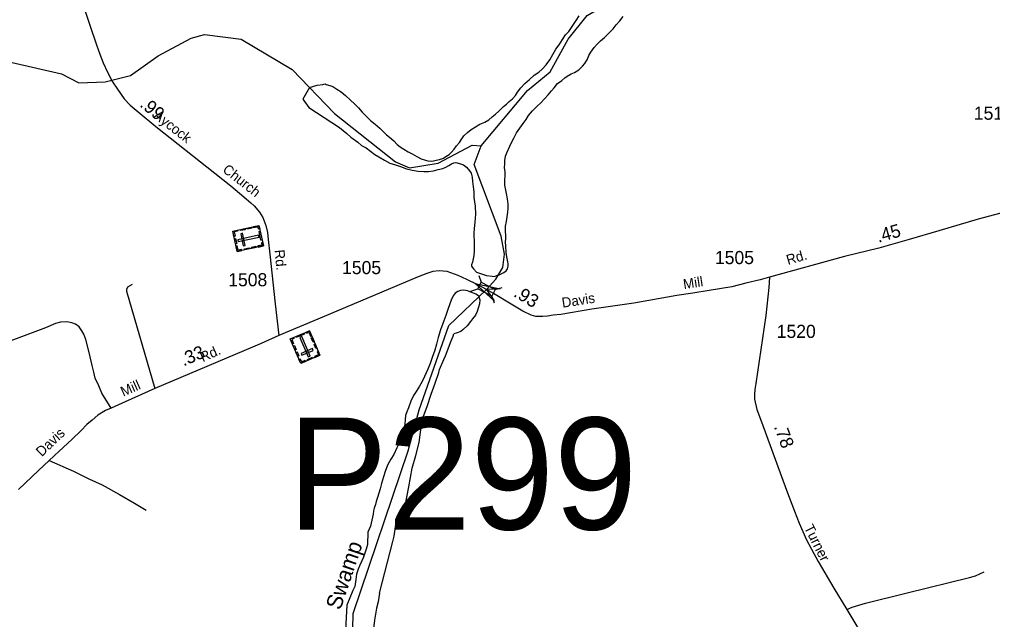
# Model space of a CAD drawing. Extents: x 2206922 to 2357709, y 510027 to 673830.
# Drawn here: x 2320787 to 2330055, y 660109 to 665825 of the extents above; entities that cross this region are included whole.
import ezdxf

# ---------------------------------------------------------------- set-up
doc = ezdxf.new("R2010")
doc.units = 0
for name, color, linetype in [('Exist Cultural Cemetery CELL', 7, 'Continuous'), ('Exist Hydrographic Creek Single Shore', 7, 'Continuous'), ('Exist Hydrographic Creek Single Shore Label', 7, 'Continuous'), ('Exist Hydrographic Misc Water Feature', 7, 'Continuous'), ('Exist Road Non-System Type 51', 7, 'Continuous'), ('Exist Road Secondary Mileage Hundredths English Label', 7, 'Continuous'), ('Exist Road Secondary Structure Pipe Number Label', 7, 'Continuous'), ('Exist Road Secondary Structure Standard Bridge Attributed CELL', 7, 'Continuous'), ('Exist Road Secondary Structure Standard Bridge CELL', 7, 'Continuous'), ('Exist Road Secondary Type 51 Attributed', 7, 'Continuous'), ('Exist Road Secondary Type 51 Label', 7, 'Continuous'), ('Exist Road Secondary Type 51 Number Label', 7, 'Continuous')]:
    doc.layers.add(name, color=color, linetype=linetype)

msp = doc.modelspace()

# ---------------------------------------------------------------- linework, layer by layer
at = {"layer": 'Exist Cultural Cemetery CELL'}
for points in [[(2322860.8, 663614.7), (2322819, 663809.3), (2323067.9, 663862.8), (2323109.7, 663668.2)], [(2322861.3, 663818.5), (2322863.7, 663807.4), (2322832.2, 663800.7), (2322840.8, 663761), (2322829.9, 663758.7), (2322819, 663809.4)], [(2322935.2, 663822.7), (2322892.8, 663813.6), (2322890.4, 663824.7), (2322932.8, 663833.8)], [(2322999.6, 663836.5), (2322957.3, 663827.4), (2322954.9, 663838.6), (2322997.3, 663847.7)], [(2323074.9, 663830.4), (2323063.6, 663828), (2323059, 663849.5), (2323019.5, 663841), (2323017.2, 663851.9), (2323067.9, 663862.8)], [(2322845.2, 663687.1), (2322834.3, 663737.8), (2322845.5, 663740.2), (2322856.4, 663689.5)], [(2322866.5, 663727.4), (2322870.4, 663709.2), (2323068.7, 663751.8), (2323064.8, 663770)], [(2322918.7, 663668.9), (2322937, 663672.8), (2322912.3, 663787.9), (2322894, 663784)], [(2323086.4, 663721.9), (2323068.6, 663804.9), (2323079.8, 663807.3), (2323097.6, 663724.3)], [(2322903.1, 663623.8), (2322900.7, 663634.9), (2322869.3, 663628.1), (2322860.7, 663667.8), (2322849.9, 663665.4), (2322860.8, 663614.7)], [(2322975.6, 663639.3), (2322933.3, 663630.2), (2322930.9, 663641.4), (2322973.2, 663650.5)], [(2323041.3, 663653.4), (2322999, 663644.3), (2322996.6, 663655.5), (2323039, 663664.6)], [(2323102.7, 663700.5), (2323091.5, 663698.1), (2323096.1, 663676.6), (2323056.6, 663668.1), (2323058.9, 663657.2), (2323109.7, 663668.1)], [(2323649.1, 662626.1), (2323465.9, 662548.2), (2323366.2, 662782.5), (2323549.4, 662860.4)], [(2323396.7, 662795.5), (2323401.2, 662784.9), (2323381, 662776.3), (2323396.8, 662739.1), (2323386.6, 662734.8), (2323366.2, 662782.5)], [(2323501.1, 662827.4), (2323423, 662794.2), (2323418.5, 662804.7), (2323496.6, 662837.9)], [(2323537.3, 662610.4), (2323554.5, 662617.7), (2323475.1, 662804.3), (2323457.9, 662797)], [(2323519, 662847.5), (2323523.5, 662836.9), (2323543.8, 662845.5), (2323559.6, 662808.3), (2323569.8, 662812.7), (2323549.5, 662860.4)], [(2323576.9, 662796.1), (2323593.8, 662756.2), (2323583.3, 662751.8), (2323566.4, 662791.6)], [(2323405, 662720.5), (2323421.9, 662680.6), (2323411.5, 662676.2), (2323394.5, 662716)], [(2323603.1, 662734.2), (2323620.1, 662694.4), (2323609.6, 662689.9), (2323592.7, 662729.8)], [(2323430.8, 662659.8), (2323447.7, 662619.9), (2323437.2, 662615.5), (2323420.3, 662655.3)], [(2323584.9, 662672.8), (2323577.6, 662690), (2323469.2, 662643.9), (2323476.6, 662626.7)], [(2323580.9, 662597.2), (2323533.2, 662576.9), (2323528.8, 662587.4), (2323576.5, 662607.6)], [(2323632.2, 662666), (2323621.7, 662661.5), (2323634.3, 662631.9), (2323597, 662616.1), (2323601.3, 662605.8), (2323649.1, 662626.1)], [(2323448.9, 662588.1), (2323459.3, 662592.5), (2323471.9, 662562.9), (2323509.2, 662578.8), (2323513.6, 662568.5), (2323465.8, 662548.2)]]:
    msp.add_lwpolyline(points, close=True, dxfattribs=at)
at = {"layer": 'Exist Hydrographic Creek Single Shore'}
for points in [[(2325183.2, 664621), (2325627.1, 665147.7), (2325841.2, 665327.1), (2326013.2, 665636), (2326194.1, 665863.2), (2326467.2, 666025.2), (2326549.2, 666117.2), (2326803.1, 666554), (2326951.1, 666714.3), (2327100.2, 666799.1), (2327380.1, 667082.9), (2327553.2, 667309.8), (2328240.1, 668443.5), (2328403.1, 668761.9), (2328484.1, 668968.7), (2328566.1, 669146), (2328788.2, 669355.2), (2328837.2, 669439.2), (2329018.3, 669650), (2329074.8, 669863.5)], [(2323275.2, 657711.1), (2323341.2, 657769.6), (2323411.1, 658228.6), (2323431.2, 658620), (2323959.2, 659868.7), (2323965.2, 660167.5), (2324489.1, 661714.8), (2324593, 662106.3), (2324876.2, 662908.7), (2325235.2, 663254.4), (2325324.7, 663351.6), (2325389.5, 663463.7), (2325404.9, 663588.7), (2325374, 663760), (2325118.2, 664444.4), (2325183.2, 664621)]]:
    msp.add_lwpolyline(points, dxfattribs=at)
at = {"layer": 'Exist Hydrographic Misc Water Feature'}
for points in [[(2323548.8, 665177.6), (2323621.5, 665200), (2323675.6, 665204.5), (2323685.3, 665208.7), (2323697.2, 665211.1), (2323709.3, 665207.2), (2323741.7, 665197.4), (2323771.4, 665187.7), (2323809.5, 665162), (2323851.8, 665134.6), (2323892.6, 665100.9), (2323938.5, 665055.5), (2323977.1, 665022), (2324017.3, 664982.4), (2324051.9, 664942.7), (2324088.2, 664903.1), (2324130.6, 664861.8), (2324175.3, 664826.3), (2324219.2, 664788.9), (2324255.7, 664753), (2324283.8, 664727.3), (2324312.3, 664704), (2324350.9, 664670.2), (2324385.3, 664634.5), (2324413, 664612.9), (2324447.5, 664589.1), (2324487.8, 664563.5), (2324525.6, 664546.1), (2324572.1, 664518.8), (2324612.3, 664497), (2324652.5, 664485.6), (2324676.5, 664480), (2324708.7, 664476), (2324730.6, 664478.4), (2324754.2, 664484.5), (2324786.4, 664491.1), (2324823.9, 664505.3), (2324848.1, 664519.5), (2324879.9, 664539.8), (2324901.4, 664562.1), (2324927.1, 664588.3), (2324950.6, 664620.8), (2324978.5, 664653.1), (2325000.1, 664687.2), (2325020, 664715.4), (2325053.4, 664747.7), (2325089.3, 664776), (2325128.8, 664802.5), (2325170.7, 664827), (2325218.4, 664845.4), (2325258.2, 664867.7), (2325289.8, 664896.3), (2325321.4, 664922.3), (2325351.1, 664952.7), (2325396.8, 664995.3), (2325424.1, 665019.6), (2325452, 665043.8), (2325484, 665070.2), (2325511.7, 665100.6), (2325529.3, 665132.8), (2325560.7, 665173.1), (2325600, 665215.4), (2325645.6, 665252), (2325689.7, 665294.4), (2325732.9, 665322.8), (2325766.6, 665353), (2325803.9, 665391.5), (2325837.9, 665440), (2325867.4, 665491.9), (2325894.5, 665542.2), (2325926.3, 665584.9), (2325959.3, 665635), (2325988.6, 665679.3), (2326018.8, 665711.7), (2326052.4, 665758.1), (2326087.7, 665814.5), (2326118.8, 665858.9)], [(2325140, 663418.4), (2325236.4, 663385.1), (2325288.2, 663378.9), (2325306, 663377), (2325316.3, 663379.1), (2325333.9, 663385.4), (2325356, 663393.4), (2325379.8, 663404), (2325401.4, 663416.2), (2325421.4, 663432.2), (2325433.5, 663448.3), (2325439.3, 663462.4), (2325442.8, 663476.5), (2325442.4, 663496.4), (2325438.5, 663516.5), (2325428.2, 663564.2), (2325423.7, 663604.3), (2325419, 663668.2), (2325416.7, 663702.2), (2325418.4, 663740.1), (2325418, 663768.2), (2325415.5, 663809.9), (2325416.7, 663855.9), (2325424.5, 663902.2), (2325431.7, 663946.1), (2325439.7, 663988.4), (2325441.1, 664028.3), (2325442.4, 664066.2), (2325436.2, 664116.2), (2325425.8, 664168.1), (2325419.2, 664199.9), (2325410.6, 664247.8), (2325410.2, 664293.8), (2325413.5, 664339.8), (2325411.6, 664373.8), (2325407.1, 664415.9), (2325408.5, 664447.7), (2325410.4, 664481.5), (2325415.7, 664521.6), (2325429.4, 664555.7), (2325456.9, 664618), (2325477.8, 664660.3), (2325495.9, 664694.5), (2325521.3, 664744.6), (2325552.9, 664789), (2325584.5, 664833.3), (2325614.2, 664873.8), (2325635.5, 664909.9), (2325674.7, 664954.3), (2325716.5, 664998.7), (2325752, 665031.1), (2325787.9, 665069.5), (2325820.9, 665108), (2325852.9, 665144.1), (2325878.3, 665174.3), (2325912.1, 665214.6), (2325953.4, 665245.3), (2325981.2, 665269.5), (2326003.2, 665283.7), (2326043, 665308.1), (2326074.7, 665320.4), (2326114.9, 665344.7), (2326148.2, 665381.1), (2326170.1, 665405.4), (2326197.4, 665447.5), (2326210.9, 665482), (2326228.9, 665513.8), (2326260.1, 665558.2), (2326289.8, 665588.6), (2326321.4, 665623.1), (2326359.2, 665653.6), (2326390.9, 665685.7), (2326416.6, 665711.8), (2326442.4, 665734.3), (2326471.5, 665774.5), (2326505.1, 665810.8), (2326536.9, 665853.1)], [(2320718.2, 665414.6), (2321186.1, 665308.8), (2321353, 665220.4), (2321603.2, 665230.6), (2321844.1, 665292.9), (2322108, 665477.5), (2322423.2, 665647.8), (2322548.1, 665682.4), (2322898.1, 665637.6), (2323384.1, 665348.8), (2323788.2, 664928.7), (2324368.1, 664469.8), (2324502.2, 664412.9), (2324776.1, 664456.9), (2325099.1, 664627.5), (2325183.2, 664621)], [(2323548.8, 665177.6), (2323486.6, 665067.1), (2323543.2, 664986.5), (2323834.9, 664797), (2323904.6, 664738.2), (2323941.6, 664705.5), (2324008.8, 664656.3), (2324043.3, 664624.8), (2324089.4, 664601.6), (2324130, 664572), (2324170.2, 664540.4), (2324210.6, 664516.8), (2324264.3, 664485.2), (2324314.6, 664457.8), (2324369.1, 664440.7), (2324415.5, 664424.8), (2324473.5, 664403.5), (2324525.8, 664388.3), (2324585.7, 664380.9), (2324637.5, 664377.6), (2324683.9, 664377.9), (2324731.7, 664384.5), (2324775.5, 664394.9), (2324817.6, 664405.2), (2324849.1, 664419.5), (2324875, 664433.9), (2324902.9, 664448.4), (2324922.4, 664458.4), (2324942.7, 664462.7), (2324976.7, 664453), (2325014.8, 664439.6), (2325043.1, 664417.9), (2325073.3, 664384.2), (2325089.7, 664360.2), (2325098.3, 664324.5), (2325100.5, 664282.3), (2325108.7, 664232.4), (2325113.7, 664184.7), (2325114.1, 664128.6), (2325126.8, 664046.8), (2325129.9, 663970.9), (2325122.7, 663894.9), (2325117.6, 663834.9), (2325115.7, 663788.9), (2325114.3, 663756.7), (2325116.5, 663719), (2325116.9, 663671.1), (2325117.8, 663619.1), (2325114.1, 663577), (2325106.7, 663544.9), (2325100.5, 663513), (2325093, 663488.6), (2325093.2, 663474.7), (2325097.1, 663466.8), (2325111.4, 663448.8), (2325140, 663418.4)], [(2325055.8, 663239.7), (2325019.5, 663246.1), (2324987.6, 663243.6), (2324962.1, 663235.3), (2324936.1, 663217.3), (2324918.5, 663193.2), (2324898.6, 663152.8), (2324869.4, 663072.4), (2324846.3, 663004.5), (2324819, 662930), (2324795.8, 662867.7), (2324774.5, 662795.5), (2324759.1, 662733.7), (2324741.9, 662675.5), (2324718.7, 662605.2), (2324697.4, 662549.2), (2324676.1, 662494.8), (2324644.9, 662424.4), (2324623.2, 662376.2), (2324597.5, 662332.2), (2324564.1, 662281.7), (2324538.7, 662243.3), (2324515.1, 662189.3), (2324491.7, 662125.1), (2324476.4, 662086.8), (2324464.9, 662052.8), (2324459.1, 662010.8), (2324457.9, 661972.8), (2324452.2, 661930.7), (2324438.6, 661882.4), (2324421.2, 661828.3), (2324411.4, 661808.2), (2324380.4, 661744), (2324352.9, 661681.6), (2324323.6, 661635.3), (2324291.8, 661579.3), (2324268.6, 661519.1), (2324252.9, 661468.7), (2324235.8, 661406.4), (2324222.5, 661354.4), (2324209, 661314.3), (2324197.3, 661272.3), (2324185.4, 661234.3), (2324176.2, 661204.1), (2324164.7, 661170.1), (2324158.5, 661145.9), (2324155.3, 661113.9), (2324129.5, 660997.2), (2324104.2, 660942.4)], [(2325055.8, 663239.7), (2325134.1, 663210.5), (2325157.9, 663195.1), (2325166.4, 663173), (2325171.5, 663154.3), (2325168.6, 663115.8), (2325159.4, 663083.5), (2325146.1, 663043.3), (2325130.3, 663007.2), (2325102.4, 662973.3), (2325082.7, 662947), (2325049.3, 662906.6), (2325013.4, 662872.3), (2324990, 662853.9), (2324956.2, 662839.5), (2324924.2, 662831.4)], [(2324828.6, 662584.5), (2324844.4, 662620.7), (2324896.9, 662764.9), (2324916.2, 662809.1), (2324924.2, 662831.4)], [(2324780.3, 662462.1), (2324787.8, 662490.1), (2324828.6, 662584.5)], [(2324634.7, 662046.4), (2324669.7, 662136.8), (2324708.5, 662255.1), (2324747.4, 662359.5), (2324780.3, 662462.1)], [(2324215.3, 660360.9), (2324342.2, 660853.9), (2324354.9, 660904.5), (2324371.7, 661014.1), (2324460.2, 661191.1), (2324493.9, 661372.4), (2324527.6, 661549.4), (2324561.3, 661671.7), (2324595, 661793.9), (2324603.4, 661869.8), (2324611.9, 661941.4), (2324627.1, 662026.4), (2324634.7, 662046.4)], [(2324104.2, 660942.4), (2324100, 660824.4), (2324087.4, 660778.1), (2324063.6, 660703.1), (2324046, 660666.8), (2324028.3, 660626.9), (2324012.5, 660588.7), (2323997.4, 660540.3), (2323992, 660490.4), (2323979.9, 660424), (2323963.1, 660386.1), (2323904.1, 660247), (2323889.5, 659951.4)], [(2324215.3, 660360.9), (2324202, 660278.7), (2324188.7, 660218.7), (2324177.4, 660158.7), (2324168, 660102.5), (2324158.5, 660024.5), (2324151.6, 659962.3), (2324145.8, 659908.4), (2324144.4, 659868.4), (2324144.8, 659824.6), (2324143.4, 659786.2), (2324137.6, 659758.4), (2324129.8, 659730.3), (2324112.4, 659704.1)]]:
    msp.add_lwpolyline(points, dxfattribs=at)
at = {"layer": 'Exist Road Non-System Type 51'}
for points in [[(2321858.5, 663301.6), (2321836.7, 663287.3), (2321814.8, 663275), (2321807.1, 663252.9), (2321805.2, 663237), (2322075.1, 662308.3)], [(2321070.1, 661624.2), (2321302, 661522.4), (2321446.5, 661450), (2321573.1, 661391.4), (2321738, 661301.2), (2321880.8, 661218.8), (2321993.5, 661152.1)], [(2328666.5, 660204.1), (2328716.5, 660227.8), (2328845.8, 660265.3), (2329240.7, 660364.1), (2329835.8, 660509.5), (2329894.2, 660526.2), (2329974.8, 660563.7)]]:
    msp.add_lwpolyline(points, dxfattribs=at)
at = {"layer": 'Exist Road Secondary Structure Standard Bridge Attributed CELL'}
msp.add_lwpolyline([(2325306.9, 663146), (2325127, 663310.6), (2325365.1, 663258), (2325235.2, 663254.4)], close=True, dxfattribs=at)
at = {"layer": 'Exist Road Secondary Structure Standard Bridge CELL'}
for p, q in [((2325163, 663387.3), (2325184, 663321.5)), ((2325085.8, 663237.9), (2325151.5, 663258.8)), ((2325318, 663251.8), (2325383.8, 663272.7)), ((2325286.3, 663190.5), (2325307.2, 663124.8))]:
    msp.add_line(p, q, dxfattribs=at)
msp.add_lwpolyline([(2325184, 663321.5), (2325318.2, 663252.1), (2325285.7, 663189.4), (2325151.5, 663258.8)], close=True, dxfattribs=at)
at = {"layer": 'Exist Road Secondary Type 51 Attributed'}
for points in [[(2321374.1, 666019.3), (2321457.3, 665772), (2321521.8, 665584.9), (2321551.1, 665493.1), (2321584.5, 665412), (2321626.1, 665323.9), (2321672.6, 665230.8), (2321721.5, 665159.8), (2321785.4, 665069.9), (2321841.5, 665009.2), (2321917.3, 664944.3), (2322086.2, 664804.7), (2322646.8, 664361.5), (2322800.7, 664239.1), (2322883.9, 664170.5), (2322945.1, 664116.7), (2322989, 664079.8), (2323021.1, 664051), (2323072.4, 663990.6), (2323104.2, 663939.1), (2323133.5, 663863.2), (2323148.2, 663794.7), (2323155.6, 663728.6), (2323170.8, 663589.5), (2323223.5, 663117.9), (2323257.8, 662814.3)], [(2330230.5, 664006.8), (2329917.3, 663921.9), (2329543.7, 663810.9), (2329261.4, 663729.3), (2328971, 663647.6), (2328646.4, 663566), (2327930.2, 663370.9)], [(2325147, 663300.7), (2325047.5, 663349.7), (2324964.3, 663387.3), (2324859.9, 663423.2), (2324784.8, 663431.3), (2324724.4, 663424), (2324665.7, 663406), (2324584.1, 663375), (2323690.1, 662996.3), (2323257.8, 662814.3)], [(2327930.2, 663370.9), (2327840.5, 663346.4), (2327706.7, 663312.2), (2327572.9, 663277.9), (2327356.2, 663242.7), (2327200.5, 663218.9), (2327046.9, 663195.3), (2326871.4, 663164.4), (2326638.1, 663122), (2326236.8, 663064), (2325941.5, 663013.4), (2325871.3, 663006.9), (2325817.5, 662998.7), (2325770.2, 662995.5), (2325732.7, 662995.5), (2325704.9, 662995.5), (2325659.3, 663006.9), (2325582.6, 663046.1), (2325470, 663114.6), (2325302, 663214.2), (2325235.1, 663253.4), (2325147, 663300.7)], [(2327930.2, 663370.9), (2327925.3, 663273), (2327894.3, 663005.3), (2327801.4, 662357.9), (2327792.2, 662299.7), (2327788.6, 662253.7), (2327788.3, 662208.6), (2327811.1, 662109), (2327853.5, 661993.1), (2328093.7, 661340.8), (2328143.7, 661207.2), (2328168.7, 661141.8), (2328213.2, 661027.7), (2328249.4, 660947), (2328284.1, 660867.7), (2328330, 660778.7), (2328395.4, 660661.8), (2328544.1, 660408.6), (2328666.5, 660204.1), (2328861.5, 659880.4), (2328982.1, 659683.1), (2329044.7, 659569)], [(2321659.2, 662124), (2321571.7, 662264.9), (2321541.1, 662334.7), (2321508.3, 662408.2), (2321493.6, 662464), (2321479, 662527.8), (2321449.6, 662651.5), (2321418.3, 662777), (2321399.8, 662828.9), (2321379.5, 662860.7), (2321355.1, 662896.3), (2321318.8, 662921.8), (2321286.6, 662935.5), (2321236.6, 662945.1), (2321176.7, 662942.5), (2321130.8, 662929.8), (2321033.4, 662886.9), (2320629.1, 662736.6)], [(2323257.8, 662814.3), (2323088.1, 662740), (2322075.1, 662308.3), (2321728.8, 662154.7), (2321659.2, 662124)], [(2321659.2, 662124), (2321605.6, 662099.5), (2321533.4, 662054.4), (2321479.6, 662008.7), (2321429, 661965.4), (2321375.1, 661909.9), (2321285.4, 661825), (2321164.7, 661712.4), (2321070.1, 661624.2), (2320968.9, 661529.5), (2320776.4, 661346.7)]]:
    msp.add_lwpolyline(points, dxfattribs=at)

# ---------------------------------------------------------------- texts
at = {"layer": 'Exist Hydrographic Creek Single Shore Label'}
msp.add_text('Swamp', height=150, rotation=71.29384, dxfattribs=at).set_placement((2323842.4, 660191.5))
at = {"layer": 'Exist Road Secondary Mileage Hundredths English Label'}
for s, rotation, p in [('.99', 320.4224, (2321924.8, 665002)), ('.45', 15.69953, (2328967.6, 663697.8)), ('.93', 328.65523, (2325484.6, 663193.3)), ('.33', 23.08094, (2322349.8, 662519.7)), ('.78', 290.20902, (2327971.2, 661946.5))]:
    msp.add_text(s, height=125, rotation=rotation, dxfattribs=at).set_placement(p)
at = {"layer": 'Exist Road Secondary Structure Pipe Number Label'}
msp.add_text('P299', height=1066.27, dxfattribs=at).set_placement((2323341, 660966.3))
at = {"layer": 'Exist Road Secondary Type 51 Label'}
for s, rotation, p in [('Aycock', 321.98987, (2322055.4, 664894.6)), ('Church', 321.86722, (2322713.7, 664379.8)), ('Rd.', 275.37567, (2323215.6, 663628.5)), ('Rd.', 16.22294, (2328106.6, 663486.8)), ('Mill', 8.69063, (2327115.4, 663255.6)), ('Davis', 9.04337, (2325959.8, 663078.8)), ('Rd.', 24.18963, (2322533.2, 662559.6)), ('Mill', 23.91921, (2321775.2, 662231.1)), ('Davis', 43.75333, (2320998.5, 661655)), ('Turner', 296.59676, (2328257.4, 660985.8))]:
    msp.add_text(s, height=95, rotation=rotation, dxfattribs=at).set_placement(p)
at = {"layer": 'Exist Road Secondary Type 51 Number Label'}
for s, p in [('1512', (2329876.7, 664869.8)), ('1505', (2327410.9, 663494.7)), ('1505', (2323859.3, 663399.1)), ('1508', (2322775.1, 663283.4)), ('1520', (2327999.4, 662791.7))]:
    msp.add_text(s, height=125, dxfattribs=at).set_placement(p)

doc.saveas('drawing.dxf')
